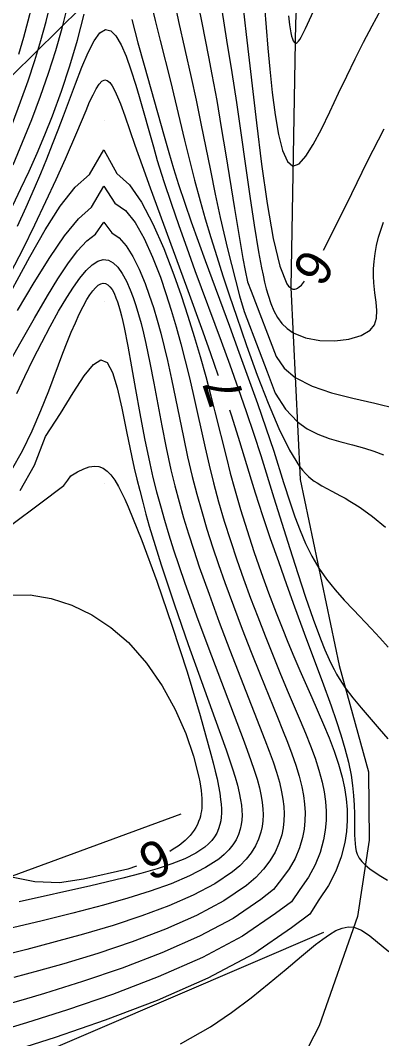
# Model space of a CAD drawing. Extents: x 2602990 to 2605851, y 618069 to 619180.
# Drawn here: x 2603395.4 to 2603415.3, y 618469.4 to 618525.5 of the extents above; entities that cross this region are included whole.
import ezdxf

# ---------------------------------------------------------------- set-up
doc = ezdxf.new("R2010")
doc.units = 0
for name, color, linetype in [('DTM Contours Major', 7, 'Continuous'), ('DTM Contours Minor', 7, 'Continuous'), ('DTM Contours Minor Text', 7, 'Continuous'), ('Exist DTM Crownline', 7, 'Continuous'), ('Exist DTM QL2 LIDAR Elevation Point', 7, 'Continuous'), ('Exist Roads EOP', 7, 'Continuous'), ('PH Exist DTM Breakline', 7, 'Continuous'), ('PH Exist DTM Obscure Area', 7, 'Continuous')]:
    doc.layers.add(name, color=color, linetype=linetype)

msp = doc.modelspace()

# ---------------------------------------------------------------- linework, layer by layer
at = {"layer": 'DTM Contours Major'}
for points in [[(2603406.487, 618526.063), (2603406.756, 618524.399), (2603407.044, 618522.628), (2603407.297, 618520.967), (2603408.038, 618515.808), (2603408.28, 618514.202), (2603408.518, 618512.738), (2603408.679, 618511.858), (2603408.761, 618511.45), (2603408.848, 618511.063), (2603408.94, 618510.696), (2603409.038, 618510.349), (2603409.188, 618509.898), (2603409.361, 618509.487), (2603409.562, 618509.118), (2603409.8, 618508.793), (2603410.081, 618508.514), (2603410.413, 618508.283), (2603411.101, 618508), (2603411.889, 618507.853), (2603412.708, 618507.832), (2603413.49, 618507.926), (2603414.165, 618508.125), (2603414.664, 618508.419), (2603414.908, 618508.728), (2603415.02, 618509.091), (2603415.036, 618509.506), (2603414.992, 618509.969), (2603414.923, 618510.476), (2603414.865, 618511.026), (2603414.849, 618511.405), (2603414.854, 618511.802), (2603414.883, 618512.214), (2603414.938, 618512.644), (2603415.019, 618513.09), (2603415.129, 618513.552), (2603415.388, 618514.385)], [(2603395.193, 618504.937), (2603395.638, 618505.88), (2603396.097, 618506.82), (2603396.564, 618507.743), (2603397.034, 618508.63), (2603397.5, 618509.465), (2603397.957, 618510.233), (2603398.32, 618510.797), (2603398.672, 618511.292), (2603399.012, 618511.705), (2603399.341, 618512.024), (2603399.657, 618512.235), (2603399.959, 618512.326), (2603400.24, 618512.291), (2603400.507, 618512.143), (2603400.762, 618511.893), (2603401.003, 618511.553), (2603401.231, 618511.133), (2603401.447, 618510.647), (2603401.605, 618510.229), (2603401.757, 618509.778), (2603401.902, 618509.298), (2603402.041, 618508.789), (2603402.174, 618508.252), (2603402.303, 618507.691), (2603402.523, 618506.632), (2603402.737, 618505.513), (2603403.179, 618503.153), (2603403.421, 618501.942), (2603403.689, 618500.729), (2603403.904, 618499.85), (2603404.136, 618498.972), (2603404.387, 618498.093), (2603404.655, 618497.207), (2603404.943, 618496.309), (2603405.249, 618495.394), (2603405.784, 618493.874), (2603406.352, 618492.328), (2603406.936, 618490.789), (2603407.518, 618489.285), (2603408.861, 618485.853), (2603409.098, 618485.229), (2603409.312, 618484.634), (2603409.5, 618484.066), (2603409.658, 618483.521), (2603409.782, 618482.996), (2603409.856, 618482.58), (2603409.903, 618482.173), (2603409.921, 618481.776), (2603409.909, 618481.385), (2603409.865, 618481), (2603409.787, 618480.618), (2603409.635, 618480.136), (2603409.422, 618479.659), (2603409.141, 618479.188), (2603408.789, 618478.725), (2603408.361, 618478.27), (2603407.851, 618477.824), (2603406.606, 618476.977), (2603405.097, 618476.176), (2603403.391, 618475.425), (2603401.556, 618474.728), (2603399.663, 618474.09), (2603397.779, 618473.515), (2603396.384, 618473.118), (2603395.038, 618472.75)]]:
    msp.add_lwpolyline(points, dxfattribs=at)
at = {"layer": 'DTM Contours Minor'}
for points in [[(2603402.562, 618526.577), (2603402.813, 618525.481), (2603403.086, 618524.377), (2603403.655, 618522.141), (2603403.918, 618521.069), (2603404.438, 618518.899), (2603404.707, 618517.799), (2603404.989, 618516.686), (2603405.291, 618515.56), (2603405.577, 618514.551), (2603405.883, 618513.526), (2603406.208, 618512.482), (2603406.552, 618511.414), (2603406.915, 618510.319), (2603407.297, 618509.192), (2603407.858, 618507.573), (2603408.444, 618505.954), (2603409.04, 618504.408), (2603409.636, 618503.006), (2603410.217, 618501.818), (2603410.772, 618500.916), (2603410.937, 618500.704), (2603411.099, 618500.522), (2603411.259, 618500.365), (2603411.418, 618500.23), (2603411.577, 618500.112), (2603411.737, 618500.005), (2603412, 618499.85), (2603412.557, 618499.558), (2603413.029, 618499.307), (2603413.281, 618499.166), (2603413.544, 618499.011), (2603413.818, 618498.84), (2603414.105, 618498.651), (2603414.791, 618498.158), (2603415.516, 618497.579)], [(2603410.159, 618525.745), (2603410.22, 618525.244), (2603410.252, 618525.028), (2603410.291, 618524.811), (2603410.332, 618524.626), (2603410.376, 618524.476), (2603410.424, 618524.362), (2603410.475, 618524.285), (2603410.531, 618524.248), (2603410.586, 618524.248), (2603410.645, 618524.282), (2603410.709, 618524.347), (2603410.779, 618524.441), (2603410.854, 618524.563), (2603410.935, 618524.712), (2603411.1, 618525.044), (2603411.962, 618526.93)], [(2603394.959, 618519.815), (2603395.405, 618520.998), (2603395.813, 618522.157), (2603396.183, 618523.286), (2603396.514, 618524.38), (2603396.806, 618525.43), (2603397.059, 618526.432)], [(2603394.987, 618517.539), (2603395.516, 618518.776), (2603396.021, 618520.033), (2603396.499, 618521.311), (2603396.939, 618522.584), (2603397.338, 618523.838), (2603397.691, 618525.059), (2603397.994, 618526.233)], [(2603395.301, 618523.637), (2603395.573, 618524.566), (2603395.821, 618525.473), (2603396.016, 618526.239)], [(2603403.893, 618526.413), (2603404.105, 618525.427), (2603404.807, 618522.342), (2603405.075, 618521.092), (2603405.338, 618519.816), (2603405.859, 618517.223), (2603406.126, 618515.925), (2603406.403, 618514.637), (2603406.599, 618513.765), (2603406.803, 618512.901), (2603407.015, 618512.04), (2603407.237, 618511.181), (2603407.47, 618510.321), (2603407.714, 618509.458), (2603408.543, 618507.278), (2603408.987, 618506.129), (2603409.437, 618504.951), (2603410.003, 618504.065), (2603410.652, 618503.371), (2603411.197, 618502.982), (2603411.783, 618502.689), (2603412.4, 618502.464), (2603413.039, 618502.281), (2603413.69, 618502.112), (2603414.344, 618501.93), (2603414.869, 618501.756), (2603415.392, 618501.555)], [(2603405.207, 618526.259), (2603405.38, 618525.36), (2603405.753, 618523.491), (2603405.944, 618522.513), (2603406.207, 618521.073), (2603406.461, 618519.588), (2603406.709, 618518.085), (2603407.184, 618515.126), (2603407.53, 618513.035), (2603407.647, 618512.369), (2603407.768, 618511.722), (2603407.895, 618511.092), (2603408.107, 618510.569), (2603409.48, 618506.978), (2603409.916, 618506.324), (2603410.532, 618505.827), (2603411.458, 618505.345), (2603412.53, 618504.974), (2603413.699, 618504.672), (2603414.913, 618504.397), (2603416.122, 618504.107)], [(2603407.646, 618526.33), (2603407.826, 618524.711), (2603408.399, 618519.845), (2603408.68, 618517.576), (2603408.984, 618515.402), (2603409.317, 618513.475), (2603409.68, 618511.948), (2603410.079, 618510.973), (2603410.167, 618510.853), (2603410.229, 618510.788), (2603410.293, 618510.739), (2603410.367, 618510.703), (2603410.405, 618510.693), (2603410.443, 618510.688), (2603410.521, 618510.692), (2603410.588, 618510.711), (2603410.656, 618510.743), (2603410.75, 618510.805), (2603410.872, 618510.912), (2603411.04, 618511.134)], [(2603408.842, 618526.25), (2603408.929, 618525.105), (2603409.027, 618523.96), (2603409.135, 618522.813), (2603409.272, 618521.516), (2603409.43, 618520.288), (2603409.616, 618519.198), (2603409.836, 618518.317), (2603410.099, 618517.717), (2603410.41, 618517.466), (2603410.744, 618517.587), (2603411.12, 618518.004), (2603411.531, 618518.661), (2603411.973, 618519.498), (2603412.439, 618520.458), (2603412.924, 618521.482), (2603413.376, 618522.426), (2603413.837, 618523.367), (2603414.304, 618524.294), (2603414.775, 618525.2), (2603415.247, 618526.074)], [(2603394.968, 618515.29), (2603395.419, 618516.224), (2603395.868, 618517.186), (2603396.31, 618518.175), (2603396.742, 618519.193), (2603397.161, 618520.241), (2603397.661, 618521.6), (2603398.124, 618522.993), (2603398.542, 618524.408), (2603398.905, 618525.832)], [(2603401.527, 618525.535), (2603401.858, 618524.265), (2603402.203, 618523.019), (2603403.307, 618519.107), (2603403.563, 618518.224), (2603403.828, 618517.34), (2603404.105, 618516.452), (2603404.444, 618515.426), (2603404.802, 618514.387), (2603405.178, 618513.333), (2603405.57, 618512.261), (2603406.911, 618508.644), (2603407.435, 618507.217), (2603407.95, 618505.793), (2603408.448, 618504.394), (2603408.917, 618503.039), (2603409.347, 618501.75), (2603409.894, 618500.038), (2603410.256, 618498.909), (2603410.521, 618498.133), (2603410.801, 618497.384), (2603411.106, 618496.664), (2603411.446, 618495.975), (2603411.831, 618495.319), (2603412.264, 618494.7), (2603412.736, 618494.112), (2603413.232, 618493.552), (2603413.739, 618493.015), (2603414.723, 618491.997), (2603415.204, 618491.476), (2603415.655, 618490.964)], [(2603395.226, 618514.161), (2603395.706, 618515.207), (2603396.168, 618516.255), (2603396.512, 618517.065), (2603396.845, 618517.871), (2603397.165, 618518.67), (2603397.474, 618519.461), (2603397.772, 618520.24), (2603398.428, 618521.998), (2603398.781, 618522.917), (2603399.12, 618523.721), (2603399.448, 618524.365), (2603399.767, 618524.804), (2603400.08, 618524.997), (2603400.369, 618524.926), (2603400.654, 618524.634), (2603400.935, 618524.155), (2603401.212, 618523.523), (2603401.483, 618522.77), (2603401.75, 618521.93), (2603401.937, 618521.295), (2603402.717, 618518.522), (2603402.936, 618517.783), (2603403.301, 618516.615), (2603403.697, 618515.418), (2603404.117, 618514.199), (2603404.557, 618512.963), (2603405.011, 618511.716), (2603406.447, 618507.822), (2603406.925, 618506.514), (2603407.39, 618505.219), (2603407.836, 618503.943), (2603408.258, 618502.69), (2603408.635, 618501.521), (2603409.363, 618499.18), (2603409.793, 618497.793), (2603410.232, 618496.397), (2603410.672, 618495.027), (2603411.107, 618493.718), (2603411.528, 618492.504), (2603411.93, 618491.42), (2603412.17, 618490.82), (2603412.408, 618490.274), (2603412.537, 618490.001), (2603412.671, 618489.738), (2603412.811, 618489.481), (2603412.96, 618489.228), (2603413.12, 618488.976), (2603413.294, 618488.723), (2603413.708, 618488.173), (2603414.17, 618487.61), (2603415.153, 618486.469), (2603415.633, 618485.903)], [(2603394.872, 618511.597), (2603395.544, 618512.916), (2603396.189, 618514.227), (2603396.797, 618515.506), (2603397.361, 618516.729), (2603397.871, 618517.873), (2603398.493, 618519.322), (2603399.008, 618520.538), (2603399.208, 618520.999), (2603399.393, 618521.399), (2603399.567, 618521.731), (2603399.73, 618521.984), (2603399.886, 618522.149), (2603400.037, 618522.219), (2603400.177, 618522.191), (2603400.316, 618522.077), (2603400.457, 618521.884), (2603400.601, 618521.618), (2603400.75, 618521.286), (2603400.906, 618520.893), (2603401.144, 618520.238), (2603401.702, 618518.626), (2603402.102, 618517.494), (2603402.548, 618516.259), (2603404.55, 618510.805), (2603405.443, 618508.342), (2603405.867, 618507.144), (2603406.274, 618505.97), (2603406.287, 618505.932)], [(2603412.099, 618512.826), (2603412.832, 618514.28), (2603413.644, 618515.959), (2603414.514, 618517.742), (2603415.43, 618519.525)], [(2603394.266, 618509.452), (2603395.909, 618512.468), (2603396.754, 618513.948), (2603397.588, 618515.257), (2603398.406, 618516.306), (2603399.205, 618517.009), (2603399.989, 618518.364), (2603400.706, 618517.062), (2603401.403, 618516.437), (2603402.067, 618515.484), (2603402.697, 618514.284), (2603403.289, 618512.919), (2603403.841, 618511.473), (2603404.242, 618510.337), (2603404.618, 618509.205), (2603404.97, 618508.081), (2603405.298, 618506.971), (2603405.605, 618505.877), (2603405.89, 618504.806), (2603406.111, 618503.935), (2603406.742, 618501.387), (2603406.958, 618500.547), (2603407.185, 618499.704), (2603407.518, 618498.546), (2603407.878, 618497.385), (2603408.259, 618496.226), (2603408.657, 618495.079), (2603409.068, 618493.95), (2603409.488, 618492.847), (2603409.81, 618492.029), (2603410.135, 618491.229), (2603410.461, 618490.446), (2603410.787, 618489.678), (2603411.441, 618488.181), (2603412.094, 618486.695), (2603412.399, 618485.963), (2603412.677, 618485.237), (2603412.922, 618484.514), (2603413.124, 618483.792), (2603413.252, 618483.201), (2603413.343, 618482.609), (2603413.393, 618482.014), (2603413.399, 618481.415), (2603413.359, 618480.811), (2603413.268, 618480.201), (2603413.072, 618479.415), (2603412.776, 618478.623), (2603412.367, 618477.83), (2603411.832, 618477.042), (2603411.333, 618476.256), (2603410.331, 618475.503), (2603408.25, 618474.063), (2603405.717, 618472.723), (2603402.922, 618471.499), (2603400.058, 618470.407), (2603397.315, 618469.462), (2603394.885, 618468.682)], [(2603395.235, 618509.515), (2603396.145, 618511.045), (2603397.007, 618512.432), (2603397.821, 618513.623), (2603398.588, 618514.567), (2603399.31, 618515.211), (2603399.991, 618516.363), (2603400.602, 618515.422), (2603401.176, 618515.018), (2603401.712, 618514.35), (2603402.211, 618513.475), (2603402.674, 618512.452), (2603403.103, 618511.338), (2603403.413, 618510.441), (2603403.705, 618509.528), (2603403.979, 618508.604), (2603404.236, 618507.672), (2603404.477, 618506.738), (2603404.703, 618505.805), (2603404.925, 618504.832), (2603405.563, 618501.941), (2603405.787, 618500.981), (2603406.025, 618500.022), (2603406.314, 618498.959), (2603406.626, 618497.895), (2603406.96, 618496.833), (2603407.314, 618495.774), (2603407.684, 618494.718), (2603408.068, 618493.668), (2603408.465, 618492.623), (2603408.87, 618491.589), (2603409.279, 618490.571), (2603409.688, 618489.572), (2603410.095, 618488.599), (2603410.804, 618486.928), (2603411.1, 618486.22), (2603411.376, 618485.529), (2603411.626, 618484.851), (2603411.841, 618484.184), (2603412.017, 618483.526), (2603412.126, 618482.993), (2603412.201, 618482.462), (2603412.238, 618481.932), (2603412.236, 618481.403), (2603412.191, 618480.873), (2603412.1, 618480.339), (2603411.913, 618479.655), (2603411.637, 618478.969), (2603411.262, 618478.284), (2603410.779, 618477.604), (2603410.334, 618476.931), (2603409.449, 618476.277), (2603407.633, 618475.03), (2603405.43, 618473.864), (2603402.989, 618472.791), (2603400.458, 618471.823), (2603397.988, 618470.975), (2603395.727, 618470.259), (2603393.953, 618469.725)], [(2603394.691, 618506.49), (2603395.428, 618507.806), (2603396.165, 618509.096), (2603396.887, 618510.324), (2603397.457, 618511.253), (2603398.006, 618512.086), (2603398.536, 618512.794), (2603399.044, 618513.346), (2603399.531, 618513.714), (2603399.997, 618514.37), (2603400.427, 618513.791), (2603400.836, 618513.515), (2603401.224, 618513.068), (2603401.591, 618512.48), (2603401.935, 618511.781), (2603402.258, 618511), (2603402.493, 618510.353), (2603402.716, 618509.677), (2603402.927, 618508.977), (2603403.126, 618508.254), (2603403.315, 618507.511), (2603403.494, 618506.753), (2603403.721, 618505.719), (2603404.374, 618502.525), (2603404.607, 618501.447), (2603404.86, 618500.37), (2603405.11, 618499.398), (2603405.381, 618498.429), (2603405.672, 618497.459), (2603405.982, 618496.486), (2603406.311, 618495.506), (2603406.659, 618494.516), (2603407.125, 618493.24), (2603407.61, 618491.959), (2603408.104, 618490.689), (2603408.598, 618489.445), (2603409.549, 618487.099), (2603409.833, 618486.401), (2603410.101, 618485.73), (2603410.347, 618485.083), (2603410.566, 618484.457), (2603410.753, 618483.849), (2603410.902, 618483.256), (2603410.993, 618482.781), (2603411.053, 618482.313), (2603411.08, 618481.85), (2603411.072, 618481.39), (2603411.026, 618480.933), (2603410.94, 618480.476), (2603410.769, 618479.895), (2603410.522, 618479.314), (2603410.192, 618478.738), (2603409.773, 618478.168), (2603409.329, 618477.607), (2603408.638, 618477.057), (2603407.111, 618476.011), (2603405.259, 618475.028), (2603403.188, 618474.115), (2603401.003, 618473.28), (2603398.81, 618472.532), (2603396.714, 618471.879), (2603395.538, 618471.534), (2603392.418, 618470.646)], [(2603394.908, 618500.715), (2603395.508, 618501.779), (2603396.041, 618502.878), (2603396.519, 618503.991), (2603396.953, 618505.092), (2603397.733, 618507.162), (2603397.967, 618507.76), (2603398.196, 618508.32), (2603398.42, 618508.838), (2603398.638, 618509.311), (2603398.85, 618509.735), (2603399.055, 618510.107), (2603399.218, 618510.368), (2603399.375, 618510.589), (2603399.527, 618510.766), (2603399.674, 618510.899), (2603399.816, 618510.983), (2603399.954, 618511.016), (2603400.082, 618510.997), (2603400.205, 618510.931), (2603400.324, 618510.817), (2603400.439, 618510.658), (2603400.55, 618510.456), (2603400.656, 618510.213), (2603400.737, 618509.996), (2603400.815, 618509.756), (2603400.892, 618509.493), (2603400.968, 618509.207), (2603401.042, 618508.899), (2603401.115, 618508.569), (2603401.315, 618507.553), (2603401.519, 618506.406), (2603401.732, 618505.156), (2603401.964, 618503.833), (2603402.222, 618502.466), (2603402.514, 618501.084), (2603402.697, 618500.304), (2603402.894, 618499.525), (2603403.106, 618498.742), (2603403.333, 618497.951), (2603403.576, 618497.149), (2603403.836, 618496.331), (2603404.442, 618494.534), (2603405.098, 618492.695), (2603405.778, 618490.862), (2603407.667, 618485.885), (2603407.889, 618485.286), (2603408.092, 618484.722), (2603408.273, 618484.19), (2603408.429, 618483.686), (2603408.559, 618483.208), (2603408.658, 618482.753), (2603408.716, 618482.397), (2603408.752, 618482.053), (2603408.763, 618481.72), (2603408.75, 618481.396), (2603408.71, 618481.08), (2603408.643, 618480.771), (2603408.515, 618480.384), (2603408.339, 618480.005), (2603408.11, 618479.635), (2603407.825, 618479.273), (2603407.483, 618478.919), (2603407.08, 618478.574), (2603406.104, 618477.917), (2603404.919, 618477.293), (2603403.564, 618476.704), (2603402.078, 618476.149), (2603400.502, 618475.63), (2603398.875, 618475.146), (2603397.304, 618474.715), (2603395.738, 618474.306), (2603394.195, 618473.911)], [(2603395.371, 618499.593), (2603396.165, 618500.98), (2603396.768, 618502.573), (2603397.598, 618503.841), (2603398.307, 618504.979), (2603398.908, 618505.905), (2603399.413, 618506.539), (2603399.832, 618506.8), (2603400.175, 618506.637), (2603400.467, 618506.095), (2603400.729, 618505.24), (2603400.981, 618504.134), (2603401.243, 618502.842), (2603401.535, 618501.426), (2603401.669, 618500.823), (2603401.812, 618500.209), (2603401.965, 618499.583), (2603402.129, 618498.945), (2603402.305, 618498.293), (2603402.492, 618497.627), (2603403.144, 618495.496), (2603403.875, 618493.297), (2603404.642, 618491.104), (2603406.112, 618487.029), (2603406.728, 618485.295), (2603406.912, 618484.761), (2603407.077, 618484.261), (2603407.223, 618483.793), (2603407.348, 618483.353), (2603407.45, 618482.941), (2603407.527, 618482.554), (2603407.572, 618482.254), (2603407.598, 618481.968), (2603407.606, 618481.695), (2603407.594, 618481.433), (2603407.562, 618481.18), (2603407.508, 618480.937), (2603407.409, 618480.637), (2603407.272, 618480.348), (2603407.097, 618480.07), (2603406.881, 618479.801), (2603406.623, 618479.541), (2603406.322, 618479.288), (2603405.597, 618478.811), (2603404.714, 618478.358), (2603403.692, 618477.927), (2603402.548, 618477.517), (2603401.302, 618477.124), (2603399.973, 618476.746), (2603398.274, 618476.304), (2603396.512, 618475.869), (2603394.721, 618475.434)], [(2603406.918, 618504.034), (2603407.026, 618503.699), (2603407.467, 618502.285), (2603408.109, 618500.18), (2603408.332, 618499.467), (2603408.736, 618498.218), (2603409.162, 618496.949), (2603409.603, 618495.675), (2603410.05, 618494.413), (2603410.498, 618493.177), (2603411.162, 618491.381), (2603412.02, 618489.083), (2603412.517, 618487.719), (2603412.794, 618486.921), (2603413.049, 618486.137), (2603413.274, 618485.369), (2603413.463, 618484.622), (2603413.608, 618483.899), (2603413.691, 618483.329), (2603413.746, 618482.781), (2603413.779, 618482.26), (2603413.795, 618481.769), (2603413.807, 618480.622), (2603413.814, 618480.37), (2603413.829, 618480.138), (2603413.855, 618479.924), (2603413.896, 618479.727), (2603413.955, 618479.547), (2603414.003, 618479.441), (2603414.061, 618479.339), (2603414.129, 618479.241), (2603414.207, 618479.146), (2603414.296, 618479.051), (2603414.398, 618478.955), (2603414.642, 618478.755), (2603414.931, 618478.549), (2603415.257, 618478.339), (2603415.611, 618478.126)], [(2603394.912, 618497.719), (2603396.436, 618498.862), (2603397.784, 618499.865), (2603398.011, 618500.165), (2603398.164, 618500.409), (2603398.538, 618500.626), (2603398.879, 618500.788), (2603399.188, 618500.892), (2603399.468, 618500.933), (2603399.721, 618500.908), (2603399.953, 618500.818), (2603400.172, 618500.665), (2603400.381, 618500.446), (2603400.586, 618500.164), (2603400.792, 618499.819), (2603400.965, 618499.488), (2603401.144, 618499.115), (2603401.331, 618498.7), (2603402.089, 618496.838), (2603402.915, 618494.587), (2603403.76, 618492.117), (2603404.571, 618489.595), (2603405.297, 618487.191), (2603405.888, 618485.073), (2603406.015, 618484.584), (2603406.127, 618484.126), (2603406.226, 618483.696), (2603406.308, 618483.295), (2603406.374, 618482.921), (2603406.423, 618482.572), (2603406.45, 618482.306), (2603406.464, 618482.054), (2603406.465, 618481.818), (2603406.452, 618481.594), (2603406.426, 618481.383), (2603406.385, 618481.182), (2603406.311, 618480.942), (2603406.213, 618480.716), (2603406.089, 618480.505), (2603405.937, 618480.305), (2603405.759, 618480.117), (2603405.551, 618479.937), (2603405.055, 618479.606), (2603404.45, 618479.301), (2603403.74, 618479.017), (2603402.931, 618478.747), (2603402.028, 618478.486), (2603401.036, 618478.229), (2603399.27, 618477.81), (2603395.316, 618476.924)], [(2603394.782, 618493.833), (2603395.935, 618493.835), (2603397.091, 618493.647), (2603398.232, 618493.278), (2603399.334, 618492.743), (2603400.378, 618492.05), (2603401.342, 618491.214), (2603402.339, 618490.084), (2603403.198, 618488.834), (2603403.918, 618487.522), (2603404.498, 618486.206), (2603404.936, 618484.946), (2603405.231, 618483.799), (2603405.28, 618483.545), (2603405.321, 618483.3), (2603405.353, 618483.066), (2603405.375, 618482.84), (2603405.389, 618482.624), (2603405.393, 618482.417), (2603405.389, 618482.254), (2603405.379, 618482.097), (2603405.362, 618481.945), (2603405.339, 618481.799), (2603405.308, 618481.656), (2603405.271, 618481.519), (2603405.212, 618481.349), (2603405.142, 618481.185), (2603405.06, 618481.027), (2603404.965, 618480.874), (2603404.858, 618480.725), (2603404.738, 618480.58), (2603404.463, 618480.303), (2603404.137, 618480.038), (2603403.762, 618479.784), (2603403.617, 618479.7)], [(2603401.797, 618478.885), (2603401.312, 618478.724), (2603398.862, 618478.169), (2603397.537, 618477.968), (2603396.179, 618478.028), (2603394.818, 618478.3), (2603393.611, 618478.752), (2603392.439, 618479.388), (2603391.319, 618480.188), (2603390.265, 618481.133), (2603389.292, 618482.202), (2603388.414, 618483.376), (2603387.573, 618484.77), (2603386.92, 618486.174), (2603386.506, 618487.494), (2603386.383, 618488.635), (2603386.603, 618489.502), (2603387.218, 618490), (2603387.548, 618490.192), (2603387.953, 618490.297), (2603388.388, 618490.351), (2603388.806, 618490.393), (2603389.161, 618490.461), (2603389.408, 618490.592)], [(2603404.216, 618469.109), (2603405.859, 618470.049), (2603407.021, 618470.825), (2603408.104, 618471.632), (2603409.107, 618472.44), (2603410.033, 618473.22), (2603410.88, 618473.94), (2603411.648, 618474.573), (2603412.046, 618474.878), (2603412.421, 618475.136), (2603412.777, 618475.34), (2603413.117, 618475.48), (2603413.443, 618475.548), (2603413.757, 618475.534), (2603414.194, 618475.367), (2603414.642, 618475.06), (2603415.69, 618474.187)]]:
    msp.add_lwpolyline(points, dxfattribs=at)
at = {"layer": 'Exist DTM Crownline'}
msp.add_spline([(2603233.488, 618380.754), (2603285.185, 618400.095), (2603335.457, 618418.629), (2603390.812, 618439.069), (2603440.087, 618457.325), (2603493.996, 618477.231), (2603542.655, 618495.301), (2603600.808, 618516.867), (2603653.659, 618536.362), (2603706.222, 618555.742), (2603764.811, 618577.593), (2603823.52, 618599.847), (2603878.564, 618620.56), (2603937.951, 618643.078), (2603997.369, 618665.789), (2604036.209, 618680.665), (2604055.311, 618688.017)], degree=3, dxfattribs=at)
at = {"layer": 'Exist DTM QL2 LIDAR Elevation Point'}
for p, q in [((2603400, 618520), (2603400, 618520)), ((2603400, 618510), (2603400, 618510)), ((2603400, 618500), (2603400, 618500))]:
    msp.add_line(p, q, dxfattribs=at)
at = {"layer": 'Exist Roads EOP'}
for points in [[(2603230.17, 618389.98), (2603282.929, 618409.597), (2603332.773, 618427.868), (2603388.167, 618448.413), (2603437.203, 618466.721), (2603490.778, 618486.527), (2603539.039, 618504.558), (2603597.451, 618526.156), (2603651.053, 618545.972), (2603705.208, 618566.084), (2603762.02, 618587.183), (2603820.334, 618609.162), (2603876.341, 618629.99), (2603934.909, 618652.28), (2603996.409, 618675.568), (2604033.216, 618689.957), (2604052.01, 618697.199)], [(2604034.633, 618668.486), (2603984.89, 618650.123), (2603936.767, 618631.654), (2603888.195, 618613.335), (2603837.766, 618594.258), (2603782.918, 618573.705), (2603731.939, 618554.39), (2603671.126, 618532.171), (2603621.822, 618514.106), (2603561.545, 618491.877), (2603506.421, 618471.293), (2603452.163, 618451.33), (2603398.364, 618431.316), (2603341.431, 618410.355), (2603281.65, 618388.199), (2603223.033, 618366.475), (2603185.717, 618352.612)]]:
    msp.add_spline(points, degree=3, dxfattribs=at)
at = {"layer": 'PH Exist DTM Breakline'}
for points in [[(2603408.22, 618711.909), (2603415.864, 618676.266), (2603422.019, 618648.891), (2603426.776, 618631.517), (2603427.443, 618626.233), (2603427.478, 618620.512), (2603427.295, 618608.569), (2603425.141, 618592.108), (2603420.965, 618573.458), (2603416.114, 618558.205), (2603413.059, 618550.236), (2603411.173, 618537.294), (2603410.55, 618525.353), (2603410.291, 618510.77), (2603410.807, 618500.206), (2603412.958, 618489.948), (2603414.564, 618484.094), (2603414.609, 618480.322), (2603413.96, 618476.113), (2603411.856, 618470.088), (2603407.732, 618462.124), (2603403.683, 618456.863), (2603402.289, 618454.592)], [(2603404.24, 618481.758), (2603388.466, 618475.969), (2603379.869, 618472.664), (2603374.144, 618469.11), (2603368.576, 618465.279), (2603359.621, 618461.346), (2603346.569, 618456.764), (2603335.76, 618451.895), (2603324.441, 618447.344), (2603315.881, 618443.606), (2603310.041, 618440.603)], [(2603370.252, 618457.828), (2603372.64, 618459.241), (2603391.333, 618466.355), (2603412.117, 618475.264)]]:
    msp.add_lwpolyline(points, dxfattribs=at)
at = {"layer": 'PH Exist DTM Obscure Area'}
msp.add_lwpolyline([(2603355.993, 618481.695), (2603359.499, 618486.444), (2603359.525, 618491.943), (2603362.299, 618496.971), (2603367.82, 618501.436), (2603373.255, 618507.184), (2603379.503, 618510.362), (2603391.185, 618519.104), (2603394.959, 618522.477), (2603400.024, 618527.494)], dxfattribs=at)

# ---------------------------------------------------------------- texts
at = {"layer": 'DTM Contours Minor Text'}
for s, rotation, p in [('6', 237.9741, (2603411.104, 618513.04)), ('7', 108.37, (2603407.762, 618504.679)), ('9', 24.095, (2603402.542, 618478.059))]:
    msp.add_text(s, height=2, rotation=rotation, dxfattribs=at).set_placement(p)

doc.saveas('drawing.dxf')
